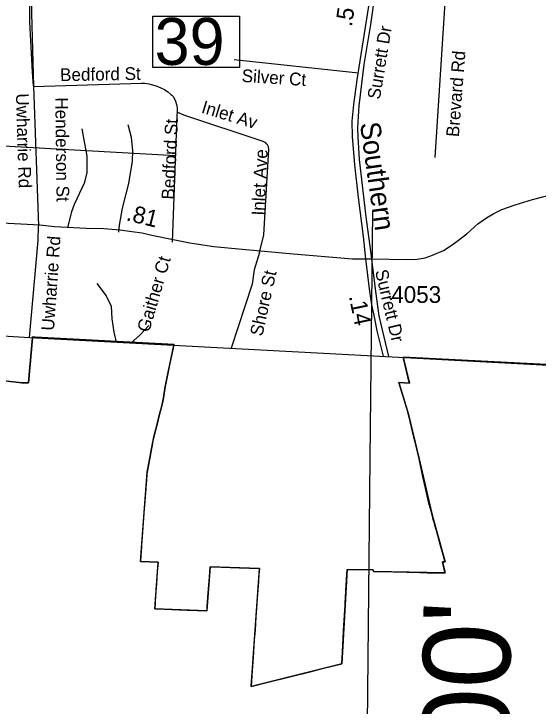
# Model space of a CAD drawing. Extents: x 1662474 to 1856135, y 779280 to 917889.
# Drawn here: x 1701248 to 1705150, y 788215 to 793367 of the extents above; entities that cross this region are included whole.
import ezdxf

# ---------------------------------------------------------------- set-up
doc = ezdxf.new("R2010")
doc.units = 0
for name, color, linetype in [('Default', 7, 'Continuous'), ('Exist Boundary Political City Limit New', 7, 'Continuous'), ('Exist Boundary Political CountyLine', 7, 'Continuous'), ('Exist Hydrographic Misc Water Feature', 7, 'Continuous'), ('Exist Railroad Mainline', 7, 'Continuous'), ('Exist Railroad Mainline Label', 7, 'Continuous'), ('Exist Road Non-System Type 51', 7, 'Continuous'), ('Exist Road Non-System Type 51 Label', 7, 'Continuous'), ('Exist Road Primary Interstate Service Attributed', 7, 'Continuous'), ('Exist Road Secondary Mileage Hundredths English Label', 7, 'Continuous'), ('Exist Road Secondary Mileage Tenths English Label', 7, 'Continuous'), ('Exist Road Secondary Structure Standard Bridge Number Label', 7, 'Continuous'), ('Exist Road Secondary Type 51 Attributed', 7, 'Continuous'), ('Exist Road Secondary Type 51 Number Label', 7, 'Continuous'), ('Map Preparation Boundary City Limit Buffer Line', 7, 'Continuous'), ('Map Preparation Longitude Latitude Label', 7, 'Continuous'), ('Map Preparation Longitude Latitude Lines', 7, 'Continuous')]:
    doc.layers.add(name, color=color, linetype=linetype)

msp = doc.modelspace()

# ---------------------------------------------------------------- linework, layer by layer
at = {"layer": 'Default'}
msp.add_lwpolyline([(1702437.8, 790900.6), (1702439.5, 790905.9), (1701405.2, 790960.8), (1701386.8, 790962.3), (1701386.2, 790956.2)], dxfattribs=at)
at = {"layer": 'Exist Boundary Political City Limit New'}
msp.add_line((1704194.5, 790344.2), (1704176, 790415.8), dxfattribs=at)
for points in [[(1700651, 790693.2), (1700654.2, 790692.9), (1700851.9, 790671.3), (1700889, 790667.2), (1701135.4, 790640.3), (1701307.2, 790621.5), (1701357.1, 790621.1), (1701364.8, 790709), (1701386.2, 790956.2)], [(1704263.8, 790054.6), (1704357.2, 789648.5), (1704391.9, 789521.2), (1704456.5, 789289.7), (1704436.9, 789289.2), (1704455, 789216.1), (1704455.7, 789213.2), (1704456.2, 789211), (1704457.2, 789207.1), (1703923.6, 789217.2), (1703922.2, 789228.5), (1703729.2, 789232.8), (1703688.9, 788530), (1703013.2, 788361.7), (1703074.8, 789240.4), (1702708.9, 789251.9), (1702684.8, 788923), (1702295.6, 788938.9), (1702320.6, 789286.1), (1702190.5, 789292), (1702239.5, 789955.3), (1702266.5, 790103.5), (1702278.4, 790168.6), (1702290.6, 790220.1), (1702304.9, 790276.9), (1702309.1, 790293.6), (1702335.2, 790397.7), (1702341.5, 790422.5), (1702354.1, 790472.8), (1702360.2, 790510.4), (1702373.8, 790592.6), (1702375.9, 790603.4), (1702386.1, 790653.9), (1702437.8, 790900.6), (1701386.2, 790956.2), (1701357.1, 790621.1), (1701307.2, 790621.5), (1700651, 790693.2)], [(1701386.2, 790956.2), (1701386.8, 790962.3), (1701405.2, 790960.8), (1702439.5, 790905.9), (1702437.8, 790900.6)], [(1702437.8, 790900.6), (1702416.6, 790799.6), (1702404.1, 790740), (1702386.1, 790653.9), (1702375.9, 790603.4), (1702373.8, 790592.6), (1702360.2, 790510.4), (1702354.1, 790472.8), (1702341.5, 790422.5), (1702335.2, 790397.7), (1702309.1, 790293.6), (1702304.9, 790276.9), (1702290.6, 790220.1), (1702280.6, 790178.2), (1702278.4, 790168.6), (1702266.5, 790103.5), (1702261.2, 790074.8), (1702249, 790007.4), (1702239.5, 789955.3), (1702237.8, 789935.2), (1702234.4, 789897.1), (1702229.8, 789841.6), (1702228.8, 789829.6), (1702215.9, 789651.6), (1702203.1, 789475.1), (1702198.8, 789414.2), (1702197.6, 789397.6), (1702193.2, 789333.1), (1702190.5, 789292), (1702320.6, 789286.1), (1702315.4, 789213.3), (1702309.1, 789125.5), (1702302.5, 789035.2), (1702295.6, 788938.9), (1702306.4, 788938.4), (1702423.8, 788933.6), (1702537.6, 788929), (1702615.4, 788925.8), (1702684.8, 788923), (1702685.2, 788928.4), (1702687.5, 788959.1), (1702694.8, 789058.6), (1702703.4, 789176.9), (1702708.9, 789251.9), (1702710.2, 789251.9), (1702790.4, 789249.3), (1702928, 789245), (1703074.8, 789240.4), (1703071.9, 789197.8), (1703068, 789142.4), (1703056.8, 788983.3), (1703053.8, 788939.1), (1703049.5, 788879.2), (1703042.8, 788782.4), (1703037.2, 788705.3), (1703028.2, 788576.9), (1703021.2, 788476.4), (1703013.2, 788361.7), (1703141.1, 788393.5), (1703291.2, 788430.9), (1703453.1, 788471.2), (1703545.5, 788494.2), (1703688.9, 788530), (1703689.1, 788534.9), (1703691.1, 788571.3), (1703701.6, 788768.1), (1703702.1, 788778.5), (1703712.6, 788967.4), (1703712.8, 788968.2), (1703713.4, 788980.8), (1703720.9, 789113.8), (1703723.4, 789157.5), (1703727.6, 789232.8), (1703729.2, 789232.8), (1703771.8, 789231.8), (1703922.2, 789228.5), (1703923.6, 789217.2), (1704074.1, 789213.7), (1704269.9, 789209.1), (1704325.2, 789207.8), (1704334.9, 789207.7), (1704408.6, 789207.2), (1704457.2, 789207.1), (1704455.9, 789212.4), (1704436.9, 789289.2), (1704440, 789289.3), (1704456.5, 789289.7), (1704455, 789294.9), (1704442.2, 789340.7), (1704425.2, 789401.4), (1704391.9, 789521.2), (1704386.4, 789541.1), (1704374.5, 789583.5), (1704371.2, 789595.2), (1704357.2, 789648.5)], [(1704176, 790415.8), (1704172.5, 790429.4), (1704113.6, 790624.3), (1704117.1, 790624.1), (1704190.9, 790618.4), (1704189.6, 790623.9), (1704145.4, 790811.2)], [(1704145.4, 790811.2), (1704190.9, 790618.4), (1704113.6, 790624.3), (1704182.2, 790394.7), (1704263.8, 790054.6)], [(1704145.4, 790811.2), (1704145.4, 790811.2), (1707146.4, 790657.5), (1711557, 790424.6)], [(1711562.1, 790424.3), (1707146.4, 790657.5), (1704145.4, 790811.2)], [(1704263.8, 790054.6), (1704254.2, 790096), (1704251.9, 790106.9), (1704249.4, 790118.2), (1704215.5, 790259), (1704197.5, 790332.6), (1704194.5, 790344.2)], [(1704357.2, 789648.5), (1704337.1, 789724.9), (1704323.4, 789778.9), (1704311.4, 789837.9), (1704291.6, 789920.8), (1704263.8, 790054.6)]]:
    msp.add_lwpolyline(points, dxfattribs=at)
at = {"layer": 'Exist Boundary Political CountyLine'}
msp.add_lwpolyline([(1690037.5, 791664.5), (1701364.2, 790957.5), (1714716, 790252.3), (1740499.2, 788706.5), (1750629.1, 788065.3), (1759370.2, 787540.1), (1762189.4, 787333), (1768414.3, 786933.6), (1776472.8, 786425.7), (1794607.1, 785397.2), (1814974.6, 784258.7), (1839558.3, 782880.6)], dxfattribs=at)
at = {"layer": 'Exist Hydrographic Misc Water Feature'}
for points in [[(1701865.8, 791361.1), (1701933.4, 791268.7), (1701971.1, 791190.7), (1701976.9, 791096.3), (1701990.5, 790998.4), (1702009.4, 790923.4)], [(1702251.5, 791047.3), (1702184.1, 790974.7), (1702120.5, 790917.6)]]:
    msp.add_lwpolyline(points, dxfattribs=at)
at = {"layer": 'Exist Railroad Mainline'}
msp.add_lwpolyline([(1704039.5, 790816.2), (1704000.6, 790973.4), (1703966.5, 791120.1), (1703942.3, 791302.1), (1703904.4, 791600.1), (1703868.6, 791857.4), (1703819.6, 792284), (1703809.6, 792451.5), (1703808.5, 792512.9), (1703811, 792564.1), (1703816.4, 792682.1), (1703855.4, 792990.5), (1703904.2, 793289.3), (1703933.5, 793498.1)], dxfattribs=at)
at = {"layer": 'Exist Road Non-System Type 51'}
for p, q in [((1704499.9, 794164.1), (1704380.8, 792298.8)), ((1703812, 792925.6), (1702887.6, 793026.1)), ((1701392.6, 792827.1), (1701430.1, 791789.6))]:
    msp.add_line(p, q, dxfattribs=at)
for points in [[(1702439, 794176.2), (1702404.1, 794184.1), (1702379.4, 794185.1), (1702358.1, 794177.8), (1702266.6, 794117.4), (1702097.9, 794000.6), (1701414.6, 793494.9), (1701392.4, 793472.2), (1701389.1, 793464.1), (1701378.6, 793435.8), (1701378.6, 793372.5), (1701392.6, 792827.1)], [(1701392.6, 792827.1), (1702196.5, 792852.4), (1702221.4, 792851.5), (1702251.4, 792847.6), (1702297.6, 792835.2), (1702319.6, 792827.4), (1702347.1, 792814.8), (1702368.1, 792803.2), (1702393.1, 792786.7), (1702416.4, 792767.9), (1702422.2, 792762.2), (1702433.8, 792751.2), (1702448.5, 792724), (1702458.4, 792692.8), (1702462.4, 792667.2), (1702462.6, 792635.8)], [(1702462.6, 792635.8), (1702459.5, 792612.4), (1702426.9, 791667.9)], [(1703075, 791590.9), (1703107.8, 791723.8), (1703145.4, 792357.9), (1703143.5, 792376.5), (1703135.9, 792393.2), (1703128.8, 792401.2), (1703123.5, 792407.2), (1703103.9, 792417.7), (1702511.8, 792614), (1702462.6, 792635.8)], [(1701648.8, 791773.9), (1701680.2, 791895.7), (1701698.1, 791949.7), (1701775.5, 792115.6), (1701794.4, 792186.2), (1701794.4, 792309.2), (1701756.4, 792511.4)], [(1702028.9, 791742.4), (1702034.4, 791795.1), (1702057.1, 791922.2), (1702102.9, 792103.8), (1702129.9, 792270.2), (1702132.5, 792349.7), (1702122.5, 792448.1), (1702097.4, 792540.8)], [(1701362.9, 790957.6), (1701427.5, 791681.5), (1701430.1, 791789.6)], [(1703075, 791590.9), (1703037.1, 791461.8), (1703020.6, 791356.6), (1702866.1, 790878.2)]]:
    msp.add_lwpolyline(points, dxfattribs=at)
at = {"layer": 'Exist Road Primary Interstate Service Attributed'}
msp.add_lwpolyline([(1701393.8, 792831.7), (1701386.5, 792932.5), (1701366.2, 793307.1), (1701366.7, 793429.2), (1701377.1, 793455), (1701426.8, 793498), (1702061.5, 793958.6), (1702282.1, 794117.7), (1702399.3, 794196.2), (1702444.2, 794197.8), (1702543.9, 794158.6), (1702597.5, 794144.8), (1702728.1, 794133.4), (1703140.9, 794170.4), (1703241, 794170.3), (1703306.2, 794164)], dxfattribs=at)
at = {"layer": 'Exist Road Secondary Structure Standard Bridge Number Label'}
msp.add_line((1700055.8, 792446.3), (1702450.8, 792314), dxfattribs=at)
msp.add_lwpolyline([(1702282.5, 793350.1), (1702926.7, 793350.1), (1702926.7, 792967.8), (1702282.5, 792967.8)], close=True, dxfattribs=at)
at = {"layer": 'Exist Road Secondary Type 51 Attributed'}
for points in [[(1703882.1, 794502.3), (1703904.9, 794462.9), (1703938, 794392.1), (1703964, 794318.9), (1703975.8, 794244.3), (1703982.9, 794135.7), (1703978.2, 794005.9), (1703964, 793902), (1703921.5, 793646.3), (1703829.4, 793065.1), (1703801.1, 792876.3), (1703775.1, 792692.1), (1703763.3, 792569.4), (1703765.8, 792455.1), (1703783.3, 792244.4), (1703810.3, 791999.9), (1703846.8, 791709.2), (1703864.7, 791544.9)], [(1703911.5, 791544.1), (1704167.1, 791539.8), (1704248.1, 791542.3), (1704308.8, 791552.4), (1704364.5, 791570.2), (1704445.5, 791605.6), (1704516.3, 791653.6), (1704617.6, 791729.5), (1704701.8, 791803.9), (1704764.7, 791849.5), (1704819, 791882), (1704879.7, 791912.4), (1704979.5, 791947.1), (1705108.1, 791984.8), (1705317.7, 792039.3)], [(1701014.5, 791819), (1701441.7, 791795.9), (1701549.5, 791785.7), (1701785.7, 791772.8), (1701916.6, 791770.3), (1702039.8, 791760), (1702124.6, 791747.2), (1702201.6, 791736.9), (1702273.4, 791719), (1702434, 791688.5), (1702558.5, 791662), (1702735.9, 791635.6), (1702946.8, 791617), (1703058, 791606.5), (1703299, 791582.6), (1703767.2, 791544.9), (1703864.7, 791544.9)], [(1703864.7, 791544.9), (1703911.5, 791544.1)], [(1703864.7, 791544.9), (1703895.3, 791300.2), (1703910.2, 791202.1), (1703929.2, 791111.5), (1703949, 791008.1), (1703996.4, 790818.5)]]:
    msp.add_lwpolyline(points, dxfattribs=at)
at = {"layer": 'Map Preparation Boundary City Limit Buffer Line'}
msp.add_line((1704194.5, 790344.2), (1704176, 790415.8), dxfattribs=at)
for points in [[(1700651, 790693.2), (1700654.2, 790692.9), (1700851.9, 790671.3), (1700889, 790667.2), (1701135.4, 790640.3), (1701307.2, 790621.5), (1701357.1, 790621.1), (1701364.8, 790709), (1701386.2, 790956.2)], [(1704263.8, 790054.6), (1704357.2, 789648.5), (1704391.9, 789521.2), (1704456.5, 789289.7), (1704436.9, 789289.2), (1704455, 789216.1), (1704455.7, 789213.2), (1704456.2, 789211), (1704457.2, 789207.1), (1703923.6, 789217.2), (1703922.2, 789228.5), (1703729.2, 789232.8), (1703688.9, 788530), (1703013.2, 788361.7), (1703074.8, 789240.4), (1702708.9, 789251.9), (1702684.8, 788923), (1702295.6, 788938.9), (1702320.6, 789286.1), (1702190.5, 789292), (1702239.5, 789955.3), (1702266.5, 790103.5), (1702278.4, 790168.6), (1702290.6, 790220.1), (1702304.9, 790276.9), (1702309.1, 790293.6), (1702335.2, 790397.7), (1702341.5, 790422.5), (1702354.1, 790472.8), (1702360.2, 790510.4), (1702373.8, 790592.6), (1702375.9, 790603.4), (1702386.1, 790653.9), (1702437.8, 790900.6), (1701386.2, 790956.2), (1701357.1, 790621.1), (1701307.2, 790621.5), (1700651, 790693.2)], [(1702437.8, 790900.6), (1702439.5, 790905.9), (1701405.2, 790960.8), (1701386.8, 790962.3), (1701386.2, 790956.2)], [(1701386.2, 790956.2), (1701386.8, 790962.3), (1701405.2, 790960.8), (1702439.5, 790905.9), (1702437.8, 790900.6)], [(1702437.8, 790900.6), (1702416.6, 790799.6), (1702404.1, 790740), (1702386.1, 790653.9), (1702375.9, 790603.4), (1702373.8, 790592.6), (1702360.2, 790510.4), (1702354.1, 790472.8), (1702341.5, 790422.5), (1702335.2, 790397.7), (1702309.1, 790293.6), (1702304.9, 790276.9), (1702290.6, 790220.1), (1702280.6, 790178.2), (1702278.4, 790168.6), (1702266.5, 790103.5), (1702261.2, 790074.8), (1702249, 790007.4), (1702239.5, 789955.3), (1702237.8, 789935.2), (1702234.4, 789897.1), (1702229.8, 789841.6), (1702228.8, 789829.6), (1702215.9, 789651.6), (1702203.1, 789475.1), (1702198.8, 789414.2), (1702197.6, 789397.6), (1702193.2, 789333.1), (1702190.5, 789292), (1702320.6, 789286.1), (1702315.4, 789213.3), (1702309.1, 789125.5), (1702302.5, 789035.2), (1702295.6, 788938.9), (1702306.4, 788938.4), (1702423.8, 788933.6), (1702537.6, 788929), (1702615.4, 788925.8), (1702684.8, 788923), (1702685.2, 788928.4), (1702687.5, 788959.1), (1702694.8, 789058.6), (1702703.4, 789176.9), (1702708.9, 789251.9), (1702710.2, 789251.9), (1702790.4, 789249.3), (1702928, 789245), (1703074.8, 789240.4), (1703071.9, 789197.8), (1703068, 789142.4), (1703056.8, 788983.3), (1703053.8, 788939.1), (1703049.5, 788879.2), (1703042.8, 788782.4), (1703037.2, 788705.3), (1703028.2, 788576.9), (1703021.2, 788476.4), (1703013.2, 788361.7), (1703141.1, 788393.5), (1703291.2, 788430.9), (1703453.1, 788471.2), (1703545.5, 788494.2), (1703688.9, 788530), (1703689.1, 788534.9), (1703691.1, 788571.3), (1703701.6, 788768.1), (1703702.1, 788778.5), (1703712.6, 788967.4), (1703712.8, 788968.2), (1703713.4, 788980.8), (1703720.9, 789113.8), (1703723.4, 789157.5), (1703727.6, 789232.8), (1703729.2, 789232.8), (1703771.8, 789231.8), (1703922.2, 789228.5), (1703923.6, 789217.2), (1704074.1, 789213.7), (1704269.9, 789209.1), (1704325.2, 789207.8), (1704334.9, 789207.7), (1704408.6, 789207.2), (1704457.2, 789207.1), (1704455.9, 789212.4), (1704436.9, 789289.2), (1704440, 789289.3), (1704456.5, 789289.7), (1704455, 789294.9), (1704442.2, 789340.7), (1704425.2, 789401.4), (1704391.9, 789521.2), (1704386.4, 789541.1), (1704374.5, 789583.5), (1704371.2, 789595.2), (1704357.2, 789648.5)], [(1704176, 790415.8), (1704172.5, 790429.4), (1704113.6, 790624.3), (1704117.1, 790624.1), (1704190.9, 790618.4), (1704189.6, 790623.9), (1704145.4, 790811.2)], [(1704145.4, 790811.2), (1704190.9, 790618.4), (1704113.6, 790624.3), (1704182.2, 790394.7), (1704263.8, 790054.6)], [(1704145.4, 790811.2), (1704145.4, 790811.2), (1707146.4, 790657.5), (1711557, 790424.6)], [(1711562.1, 790424.3), (1707146.4, 790657.5), (1704145.4, 790811.2)], [(1704263.8, 790054.6), (1704254.2, 790096), (1704251.9, 790106.9), (1704249.4, 790118.2), (1704215.5, 790259), (1704197.5, 790332.6), (1704194.5, 790344.2)], [(1704357.2, 789648.5), (1704337.1, 789724.9), (1704323.4, 789778.9), (1704311.4, 789837.9), (1704291.6, 789920.8), (1704263.8, 790054.6)]]:
    msp.add_lwpolyline(points, dxfattribs=at)
at = {"layer": 'Map Preparation Longitude Latitude Lines'}
msp.add_lwpolyline([(1703865, 786594.4), (1703899.9, 790055), (1703918.5, 791899.5)], dxfattribs=at)

# ---------------------------------------------------------------- texts
at = {"layer": 'Exist Railroad Mainline Label'}
msp.add_text('Southern', height=150, rotation=278.0526, dxfattribs=at).set_placement((1703822.8, 792552.5))
at = {"layer": 'Exist Road Non-System Type 51 Label'}
for s, rotation, p in [('Surrett Dr', 80.6703, (1703971.7, 792726.3)), ('Brevard Rd', 85.6066, (1704559.2, 792448.4)), ('Bedford St', 0.9589, (1701592.3, 792866.3)), ('Silver Ct', 356.2893, (1702941.1, 792861.1)), ('Uwharrie Rd', 271.8199, (1701262.3, 792774.2)), ('Henderson St', 270.746, (1701555.5, 792745.1)), ('Inlet Av', 343.0867, (1702636.9, 792632.8)), ('Bedford St', 87.3167, (1702441.3, 791983.6)), ('Inlet Ave', 86.9634, (1703111, 791864.5)), ('Uwharrie Rd', 85.9873, (1701546, 791006.6)), ('Gaither Ct', 73.6193, (1702253.4, 790991.1)), ('Shore St', 77.5408, (1703096.7, 790963.4)), ('Surrett Dr', 283.277, (1703935.1, 791452.9))]:
    msp.add_text(s, height=95, rotation=rotation, dxfattribs=at).set_placement(p)
at = {"layer": 'Exist Road Secondary Mileage Hundredths English Label'}
for s, rotation, p in [('.57', 81.4601, (1703762.6, 793267.8)), ('.81', 345.9705, (1702077.7, 791832.3))]:
    msp.add_text(s, height=125, rotation=rotation, dxfattribs=at).set_placement(p)
at = {"layer": 'Exist Road Secondary Mileage Tenths English Label'}
msp.add_text('.14', height=125, rotation=281.8295, dxfattribs=at).set_placement((1703739.9, 791265))
at = {"layer": 'Exist Road Secondary Structure Standard Bridge Number Label'}
msp.add_text('39', height=350, dxfattribs=at).set_placement((1702295.1, 792987.5))
at = {"layer": 'Exist Road Secondary Type 51 Number Label'}
msp.add_text('4053', height=125, dxfattribs=at).set_placement((1704056, 791216))
at = {"layer": 'Map Preparation Longitude Latitude Label'}
msp.add_text("80° 00'", height=650, rotation=89.4228, dxfattribs=at).set_placement((1704919.8, 786306.3))

doc.saveas('drawing.dxf')
